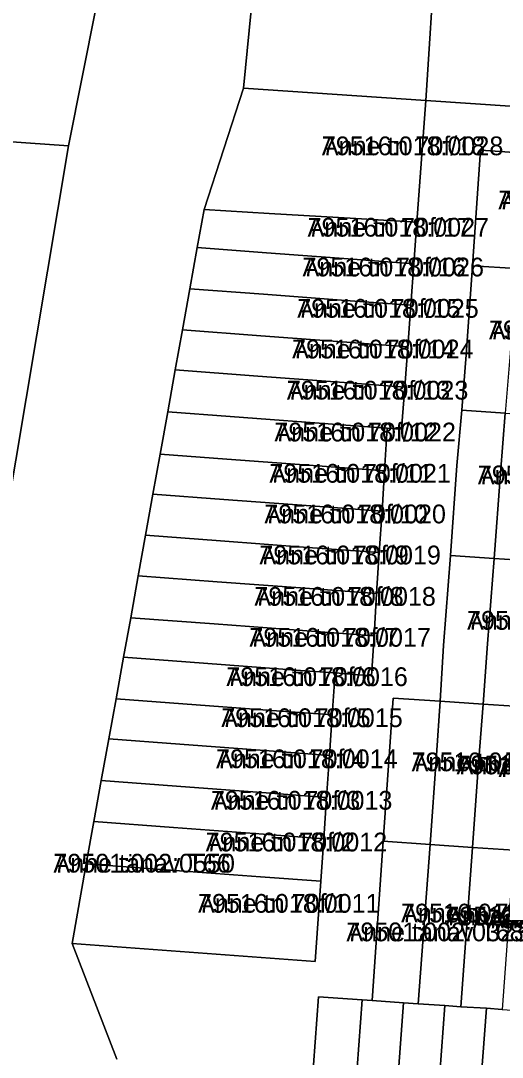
# Model space of a CAD drawing. Extents: x 643847 to 663718, y 6468443 to 6482775.
# Drawn here: x 661436.6 to 661475.1, y 6474113.7 to 6474196.5 of the extents above; entities that cross this region are included whole.
import ezdxf

# ---------------------------------------------------------------- set-up
doc = ezdxf.new("R2010")
doc.units = 0
for name, color, linetype in [('L_AADRESS', 7, 'Continuous'), ('PIIR', 7, 'Continuous'), ('TUNNUS', 7, 'Continuous')]:
    doc.layers.add(name, color=color, linetype=linetype)

msp = doc.modelspace()

# ---------------------------------------------------------------- linework, layer by layer
at = {"layer": 'PIIR'}
for points in [[(661460.26, 6474251.01), (661454.39, 6474191.09), (661451.24, 6474181.4), (661450.69, 6474178.36), (661450.1, 6474175.07), (661449.51, 6474171.78), (661448.93, 6474168.58), (661448.33, 6474165.23), (661447.72, 6474161.85), (661447.14, 6474158.66), (661446.55, 6474155.38), (661445.97, 6474152.13), (661445.37, 6474148.79), (661444.8, 6474145.63), (661444.2, 6474142.3), (661443.62, 6474139.1), (661443.02, 6474135.77), (661442.43, 6474132.5), (661441.82, 6474129.12), (661440.68, 6474122.75), (661444.26, 6474113.53)], [(661435.35, 6474156.28), (661440.39, 6474186.5), (661442.62, 6474197.59)], [(661444.26, 6474113.53), (661440.68, 6474122.75), (661460.11, 6474121.31), (661460.56, 6474127.73), (661460.79, 6474131.13), (661461.02, 6474134.43), (661461.26, 6474137.79), (661461.48, 6474141.02), (661461.71, 6474144.37), (661464.6, 6474144.15), (661464.81, 6474147.35), (661465.02, 6474150.72), (661465.23, 6474153.99), (661465.45, 6474157.3), (661465.65, 6474160.51), (661465.87, 6474163.93), (661467.01, 6474163.85), (661467.26, 6474167.22), (661467.5, 6474170.44), (661467.74, 6474173.75), (661467.99, 6474177.07), (661468.24, 6474180.38), (661468.96, 6474190.11), (661529.62, 6474186.04)], [(661476.8, 6474185.91), (661473.32, 6474186.15), (661472.68, 6474176.91), (661472.18, 6474169.8), (661471.82, 6474165.37), (661471.43, 6474160.94), (661470.91, 6474153.77), (661470.37, 6474146.58), (661470.09, 6474142.11), (661466.34, 6474142.37), (661466.04, 6474138.11), (661465.54, 6474130.93), (661464.65, 6474118.21), (661463.87, 6474118.26), (661460.37, 6474118.5), (661459.44, 6474105.82)]]:
    msp.add_lwpolyline(points, dxfattribs=at)
for points in [[(661454.39, 6474191.09), (661460.26, 6474251.01), (661472.82, 6474250.05), (661468.96, 6474190.11)], [(661472.82, 6474250.05), (661533.47, 6474247.5), (661529.62, 6474186.04), (661468.96, 6474190.11)], [(661382.83, 6474189.87), (661360.29, 6474191.39), (661361.86, 6474203.35), (661386.48, 6474201.6), (661410.05, 6474199.92), (661442.62, 6474197.59), (661440.39, 6474186.5), (661406.66, 6474188.86)], [(661454.39, 6474191.09), (661468.96, 6474190.11), (661468.24, 6474180.38), (661463.35, 6474180.67), (661456.44, 6474181.09), (661451.24, 6474181.4)], [(661440.39, 6474186.5), (661435.35, 6474156.28), (661404.47, 6474158.58), (661406.66, 6474188.86)], [(661476.8, 6474185.91), (661476.17, 6474176.68), (661472.68, 6474176.91), (661473.32, 6474186.15)], [(661451.24, 6474181.4), (661456.44, 6474181.09), (661463.35, 6474180.67), (661468.24, 6474180.38), (661467.99, 6474177.07), (661463.13, 6474177.43), (661456.23, 6474177.95), (661450.69, 6474178.36)], [(661450.69, 6474178.36), (661456.23, 6474177.95), (661463.13, 6474177.43), (661467.99, 6474177.07), (661467.74, 6474173.75), (661462.91, 6474174.11), (661455.99, 6474174.63), (661450.1, 6474175.07)], [(661471.82, 6474165.37), (661472.18, 6474169.8), (661472.68, 6474176.91), (661476.17, 6474176.68), (661475.69, 6474169.93), (661475.3, 6474165.13)], [(661450.1, 6474175.07), (661455.99, 6474174.63), (661462.91, 6474174.11), (661467.74, 6474173.75), (661467.5, 6474170.44), (661462.65, 6474170.8), (661455.76, 6474171.31), (661449.51, 6474171.78)], [(661449.51, 6474171.78), (661455.76, 6474171.31), (661462.65, 6474170.8), (661467.5, 6474170.44), (661467.26, 6474167.22), (661462.43, 6474167.58), (661455.54, 6474168.09), (661448.93, 6474168.58)], [(661448.93, 6474168.58), (661455.54, 6474168.09), (661462.43, 6474167.58), (661467.26, 6474167.22), (661467.01, 6474163.85), (661465.87, 6474163.93), (661462.56, 6474164.18), (661453.31, 6474164.86), (661448.33, 6474165.23)], [(661448.33, 6474165.23), (661453.31, 6474164.86), (661462.56, 6474164.18), (661465.87, 6474163.93), (661465.65, 6474160.51), (661459.94, 6474160.94), (661453.05, 6474161.45), (661447.72, 6474161.85)], [(661471.82, 6474165.37), (661475.3, 6474165.13), (661474.92, 6474160.34), (661474.4, 6474153.52), (661470.91, 6474153.77), (661471.43, 6474160.94)], [(661475.3, 6474165.13), (661478.61, 6474164.9), (661478.22, 6474160.1), (661477.71, 6474153.31), (661474.4, 6474153.52), (661474.92, 6474160.34)], [(661447.72, 6474161.85), (661453.05, 6474161.45), (661459.94, 6474160.94), (661465.65, 6474160.51), (661465.45, 6474157.3), (661459.75, 6474157.72), (661452.8, 6474158.24), (661447.14, 6474158.66)], [(661447.14, 6474158.66), (661452.8, 6474158.24), (661459.75, 6474157.72), (661465.45, 6474157.3), (661465.23, 6474153.99), (661459.53, 6474154.41), (661452.55, 6474154.93), (661446.55, 6474155.38)], [(661446.55, 6474155.38), (661452.55, 6474154.93), (661459.53, 6474154.41), (661465.23, 6474153.99), (661465.02, 6474150.72), (661459.32, 6474151.14), (661452.29, 6474151.66), (661445.97, 6474152.13)], [(661470.09, 6474142.11), (661470.37, 6474146.58), (661470.91, 6474153.77), (661474.4, 6474153.52), (661473.88, 6474146.69), (661473.52, 6474141.89)], [(661473.52, 6474141.89), (661473.88, 6474146.69), (661474.4, 6474153.52), (661477.71, 6474153.31), (661477.2, 6474146.47), (661476.84, 6474141.67)], [(661445.97, 6474152.13), (661452.29, 6474151.66), (661459.32, 6474151.14), (661465.02, 6474150.72), (661464.81, 6474147.35), (661459.1, 6474147.77), (661452.03, 6474148.29), (661445.37, 6474148.79)], [(661445.37, 6474148.79), (661452.03, 6474148.29), (661459.1, 6474147.77), (661464.81, 6474147.35), (661464.6, 6474144.15), (661461.71, 6474144.37), (661459.29, 6474144.55), (661449.78, 6474145.26), (661444.8, 6474145.63)], [(661444.8, 6474145.63), (661449.78, 6474145.26), (661459.29, 6474144.55), (661461.71, 6474144.37), (661461.48, 6474141.02), (661456.65, 6474141.37), (661449.53, 6474141.9), (661444.2, 6474142.3)], [(661444.2, 6474142.3), (661449.53, 6474141.9), (661456.65, 6474141.37), (661461.48, 6474141.02), (661461.26, 6474137.79), (661456.42, 6474138.15), (661449.29, 6474138.68), (661443.62, 6474139.1)], [(661470.09, 6474142.11), (661469.81, 6474137.81), (661469.29, 6474130.67), (661465.54, 6474130.93), (661466.04, 6474138.11), (661466.34, 6474142.37)], [(661473.52, 6474141.89), (661473.17, 6474137.17), (661472.67, 6474130.44), (661469.29, 6474130.67), (661469.81, 6474137.81), (661470.09, 6474142.11)], [(661476.84, 6474141.67), (661476.48, 6474136.93), (661475.99, 6474130.21), (661472.67, 6474130.44), (661473.17, 6474137.17), (661473.52, 6474141.89)], [(661443.62, 6474139.1), (661449.29, 6474138.68), (661456.42, 6474138.15), (661461.26, 6474137.79), (661461.02, 6474134.43), (661456.2, 6474134.79), (661449.04, 6474135.32), (661443.02, 6474135.77)], [(661443.02, 6474135.77), (661449.04, 6474135.32), (661456.2, 6474134.79), (661461.02, 6474134.43), (661460.79, 6474131.13), (661455.97, 6474131.49), (661448.8, 6474132.03), (661442.43, 6474132.5)], [(661442.43, 6474132.5), (661448.8, 6474132.03), (661455.97, 6474131.49), (661460.79, 6474131.13), (661460.56, 6474127.73), (661455.75, 6474128.08), (661448.54, 6474128.62), (661441.82, 6474129.12)], [(661467.17, 6474118.03), (661464.65, 6474118.21), (661465.54, 6474130.93), (661469.29, 6474130.67), (661468.35, 6474117.95)], [(661470.48, 6474117.81), (661468.35, 6474117.95), (661469.29, 6474130.67), (661472.67, 6474130.44), (661471.74, 6474117.71)], [(661473.79, 6474117.58), (661471.74, 6474117.71), (661472.67, 6474130.44), (661475.99, 6474130.21), (661475.06, 6474117.49)], [(661440.68, 6474122.75), (661441.82, 6474129.12), (661448.54, 6474128.62), (661455.75, 6474128.08), (661460.56, 6474127.73), (661460.11, 6474121.31)], [(661463.87, 6474118.26), (661462.94, 6474105.59), (661459.44, 6474105.82), (661460.37, 6474118.5)], [(661464.65, 6474118.21), (661467.17, 6474118.03), (661466.24, 6474105.37), (661462.94, 6474105.59), (661463.87, 6474118.26)], [(661468.35, 6474117.95), (661470.48, 6474117.81), (661469.55, 6474105.14), (661466.24, 6474105.37), (661467.17, 6474118.03)], [(661471.74, 6474117.71), (661473.79, 6474117.58), (661472.85, 6474104.93), (661469.55, 6474105.14), (661470.48, 6474117.81)], [(661475.06, 6474117.49), (661477.09, 6474117.35), (661476.16, 6474104.71), (661472.85, 6474104.93), (661473.79, 6474117.58)]]:
    msp.add_lwpolyline(points, close=True, dxfattribs=at)

# ---------------------------------------------------------------- texts
at = {"layer": 'L_AADRESS'}
for s, p in [('Anne tn 70f/18', (661460.643, 6474185.735)), ('Anne tn 70j/17', (661474.74, 6474181.413)), ('Anne tn 70f/17', (661459.501, 6474179.235)), ('Anne tn 70f/16', (661459.095, 6474176.055)), ('Anne tn 70f/15', (661458.676, 6474172.755)), ('Anne tn 70j/1', (661473.995, 6474171.022)), ('Anne tn 70f/14', (661458.263, 6474169.5)), ('Anne tn 70f/13', (661457.846, 6474166.215)), ('Anne tn 70f/12', (661456.853, 6474162.87)), ('Anne tn 70f/11', (661456.449, 6474159.575)), ('Anne tn 70k/16', (661473.105, 6474159.447)), ('Anne tn 70f/10', (661456.053, 6474156.325)), ('Anne tn 70f/9', (661455.652, 6474153.05)), ('Anne tn 70f/8', (661455.25, 6474149.74)), ('Anne tn 70k/1', (661472.245, 6474147.823)), ('Anne tn 70f/7', (661454.852, 6474146.47)), ('Anne tn 70f/6', (661453.011, 6474143.325)), ('Anne tn 70f/5', (661452.602, 6474140.045)), ('Anne tn 70f/4', (661452.193, 6474136.765)), ('Anne tn 70g/17', (661467.815, 6474136.52)), ('Anne tn 70g/18', (661471.405, 6474136.276)), ('Anne tn 70g/19', (661474.755, 6474136.052)), ('Anne tn 70f/3', (661451.777, 6474133.45)), ('Anne tn 70f/2', (661451.36, 6474130.115)), ('Anne tänav T66', (661439.195, 6474128.424)), ('Anne tn 70f/1', (661450.752, 6474125.215)), ('Anne tn 70g/1', (661466.97, 6474124.438)), ('Anne tn 70g/2', (661470.51, 6474124.197)), ('Anne tn 70g/3', (661473.865, 6474123.966)), ('Anne tänav T68', (661462.602, 6474122.935))]:
    msp.add_text(s, height=1.5, dxfattribs=at).set_placement(p)
at = {"layer": 'TUNNUS'}
for s, p in [('79516:018:0028', (661460.643, 6474185.735)), ('79516:018:0168', (661474.74, 6474181.413)), ('79516:018:0027', (661459.501, 6474179.235)), ('79516:018:0026', (661459.095, 6474176.055)), ('79516:018:0025', (661458.676, 6474172.755)), ('79516:018:0124', (661473.995, 6474171.022)), ('79516:018:0024', (661458.263, 6474169.5)), ('79516:018:0023', (661457.846, 6474166.215)), ('79516:018:0022', (661456.853, 6474162.87)), ('79516:018:0021', (661456.449, 6474159.575)), ('79516:018:0265', (661473.105, 6474159.447)), ('79516:018:0020', (661456.053, 6474156.325)), ('79516:018:0019', (661455.652, 6474153.05)), ('79516:018:0018', (661455.25, 6474149.74)), ('79516:018:0195', (661472.245, 6474147.823)), ('79516:018:0017', (661454.852, 6474146.47)), ('79516:018:0016', (661453.011, 6474143.325)), ('79516:018:0015', (661452.602, 6474140.045)), ('79516:018:0014', (661452.193, 6474136.765)), ('79516:018:0202', (661467.815, 6474136.52)), ('79516:018:0134', (661471.405, 6474136.276)), ('79516:018:0103', (661474.755, 6474136.052)), ('79516:018:0013', (661451.777, 6474133.45)), ('79516:018:0012', (661451.36, 6474130.115)), ('79501:002:0550', (661439.195, 6474128.424)), ('79516:018:0011', (661450.752, 6474125.215)), ('79516:018:0094', (661466.97, 6474124.438)), ('79516:018:0099', (661470.51, 6474124.197)), ('79516:018:0095', (661473.865, 6474123.966)), ('79501:002:0323', (661462.602, 6474122.935))]:
    msp.add_text(s, height=1.5, dxfattribs=at).set_placement(p)

doc.saveas('drawing.dxf')
